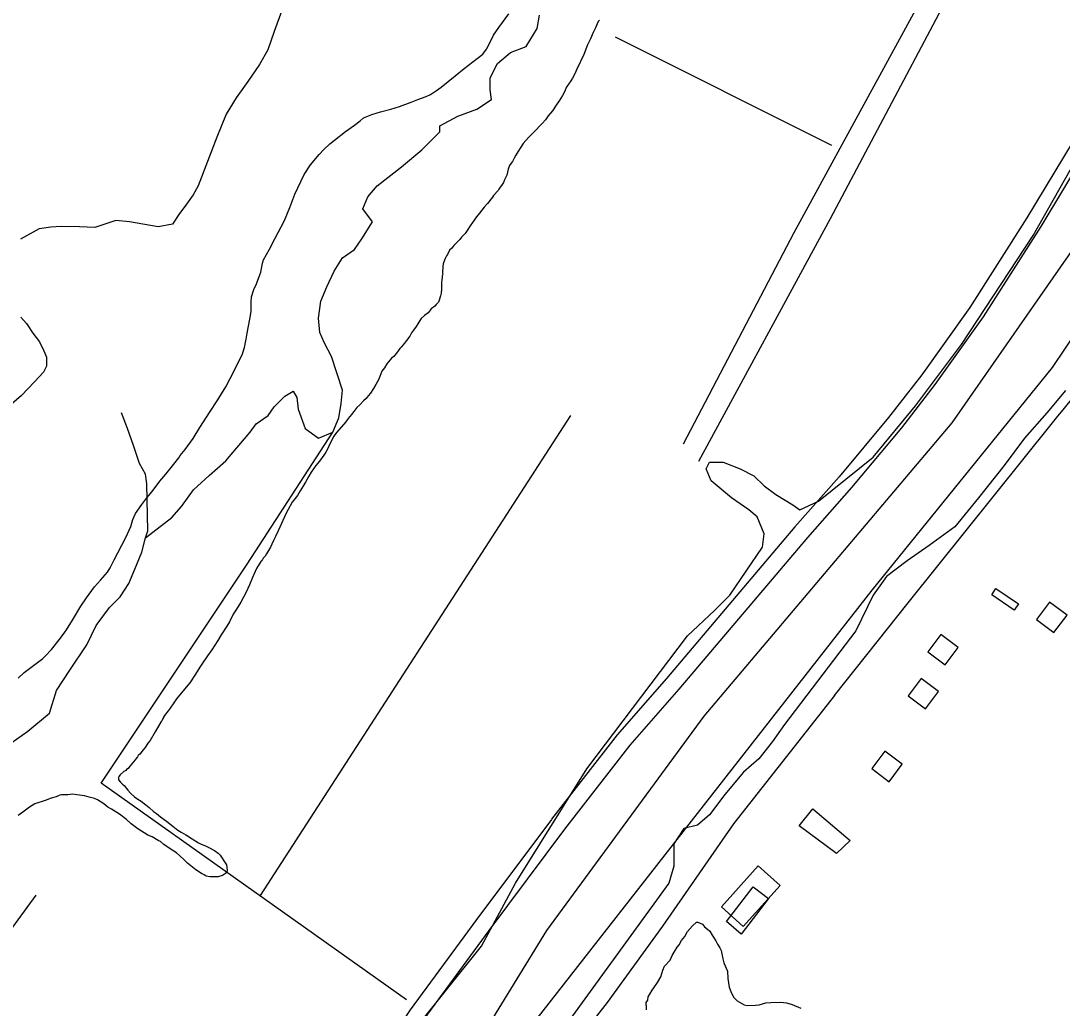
# Model space of a CAD drawing. Extents: x 3263578 to 3301413, y 764927 to 798602.
# Drawn here: x 3276220 to 3278134, y 777624 to 779438 of the extents above; entities that cross this region are included whole.
import ezdxf

# ---------------------------------------------------------------- set-up
doc = ezdxf.new("R2010")
doc.units = 0
for name, color, linetype in [('V-BLDG-OTLN', 7, 'Continuous'), ('V-ROAD-CNTR', 7, 'Continuous'), ('V-SITE-VEGE', 7, 'Continuous'), ('V-TOPO-SHOR', 7, 'Continuous')]:
    doc.layers.add(name, color=color, linetype=linetype)

msp = doc.modelspace()

# ---------------------------------------------------------------- linework, layer by layer
at = {"layer": 'V-BLDG-OTLN'}
for points in [[(3278045.3, 778354.9), (3278004, 778383), (3278011.8, 778394.6), (3278053.2, 778366.5)], [(3278110.3, 778369.9), (3278086.4, 778337.9), (3278118.4, 778314), (3278142.4, 778346)], [(3277910.5, 778310.4), (3277886.6, 778278.3), (3277918.7, 778254.4), (3277942.6, 778286.4)], [(3277874.2, 778229.7), (3277850.3, 778197.7), (3277882.3, 778173.8), (3277906.2, 778205.8)], [(3277807.7, 778095.9), (3277783.7, 778063.9), (3277815.8, 778039.9), (3277839.7, 778072)], [(3277744.2, 777932), (3277719, 777908.1), (3277650.4, 777958.8), (3277675.2, 777990)], [(3277507.5, 777810.3), (3277575, 777885.1), (3277615, 777849), (3277547.4, 777774.2)], [(3277593.6, 777825.6), (3277543.4, 777760.1), (3277516.4, 777783.3), (3277565.4, 777846.7)]]:
    msp.add_lwpolyline(points, close=True, dxfattribs=at)
at = {"layer": 'V-ROAD-CNTR'}
for points in [[(3279147, 781015.1), (3279129.2, 780978.1), (3279075.2, 780859.2), (3278994.3, 780696.6), (3278862.8, 780438.9), (3278801.1, 780320), (3278607.1, 779983.3), (3278528.5, 779827.6), (3278405.2, 779592), (3278292, 779403.5), (3278179.5, 779201.4), (3278094.1, 779059.7), (3277988.6, 778894.2), (3277899.5, 778769.5), (3277838, 778689.9), (3277746.2, 778580.7), (3277665.2, 778488.4), (3277429.2, 778210), (3277338.9, 778107), (3277218.7, 777952.5)], [(3278777.4, 780339.5), (3278774.8, 780334.4), (3278580.7, 779997.6), (3278501.8, 779841.3), (3278379, 779606.7), (3278266.1, 779418.5), (3278153.5, 779216.4), (3278068.6, 779075.5), (3277963.7, 778911), (3277875.4, 778787.4), (3277814.6, 778708.7), (3277723.5, 778600.2), (3277642.5, 778508), (3277406.5, 778229.6), (3277315.7, 778126.1), (3277195, 777970.9)], [(3277714.9, 778198.6), (3277850.5, 778368.4), (3278115.5, 778699.4)], [(3277714.9, 778198.6), (3277529.7, 777962.3), (3277399.1, 777774.5), (3277297.3, 777634.4), (3277120, 777407.6), (3277022.1, 777278.4), (3276885.8, 777090.8), (3276844.4, 777038.2)], [(3277194.8, 777970.7), (3277056, 777784.8), (3276935.6, 777620.8), (3276845.7, 777486), (3276773.8, 777392.2), (3276625.5, 777218), (3276480.6, 777046.5), (3276328.4, 776869.2), (3276259.2, 776790.9), (3276145.3, 776665.7), (3276078.7, 776600.9), (3276001.2, 776511.3), (3275907.5, 776403.5), (3275821.9, 776296.9), (3275728.7, 776181.5), (3275680.8, 776116.1), (3275632.5, 776068.6), (3275515.4, 775977.6), (3275428.3, 775913), (3275327.1, 775831.8)], [(3277218.8, 777952.7), (3277080.1, 777766.9), (3276960.2, 777603.6), (3276870.1, 777468.6), (3276797.2, 777373.4), (3276648.4, 777198.6), (3276503.4, 777027.1), (3276351, 776849.5), (3276281.5, 776770.9), (3276166.9, 776644.8), (3276100.5, 776580.2), (3276023.8, 776491.6), (3275930.5, 776384.3), (3275845.3, 776278.1), (3275752.5, 776163.2), (3275703.5, 776096.4), (3275652.3, 776046), (3275533.6, 775953.7), (3275446.6, 775889.2), (3275376.6, 775833.1)]]:
    msp.add_lwpolyline(points, dxfattribs=at)
msp.add_arc((3276558.5, 780037.9), 2053.2, 319.3161, 333.1679, dxfattribs=at)
at = {"layer": 'V-SITE-VEGE'}
for p, q in [((3278080, 779043.4), (3278267.8, 779375.2)), ((3277948.6, 778843), (3278080, 779043.4)), ((3277864.1, 778730.3), (3277948.6, 778843)), ((3278139.5, 778758.5), (3278105.1, 778717.8)), ((3277785.9, 778636.4), (3277864.1, 778730.3)), ((3278105.1, 778717.8), (3278064.4, 778670.8)), ((3278064.4, 778670.8), (3278026.8, 778620.7)), ((3277479.2, 778614.5), (3277485.5, 778627)), ((3277485.5, 778627), (3277510.5, 778627)), ((3277510.5, 778627), (3277541.8, 778614.5)), ((3277685.7, 778555), (3277785.9, 778636.4)), ((3278026.8, 778620.7), (3277979.9, 778561.2)), ((3277488.6, 778592.6), (3277479.2, 778614.5)), ((3277541.8, 778614.5), (3277566.8, 778601.9)), ((3277566.8, 778601.9), (3277585.6, 778583.2)), ((3277526.1, 778561.2), (3277488.6, 778592.6)), ((3277585.6, 778583.2), (3277607.5, 778567.5)), ((3277607.5, 778567.5), (3277638.8, 778548.7)), ((3277557.4, 778539.3), (3277526.1, 778561.2)), ((3277638.8, 778548.7), (3277651.3, 778539.3)), ((3277651.3, 778539.3), (3277685.7, 778555)), ((3277979.9, 778561.2), (3277936.1, 778508)), ((3277573.1, 778526.8), (3277557.4, 778539.3)), ((3277585.6, 778495.5), (3277573.1, 778526.8)), ((3277936.1, 778508), (3277889.1, 778473.6)), ((3277582.5, 778470.5), (3277585.6, 778495.5)), ((3277523, 778382.8), (3277582.5, 778470.5)), ((3277889.1, 778473.6), (3277848.5, 778445.4)), ((3277848.5, 778445.4), (3277810.9, 778417.2)), ((3277810.9, 778417.2), (3277785.9, 778382.8)), ((3277494.8, 778354.6), (3277523, 778382.8)), ((3277785.9, 778382.8), (3277754.6, 778317)), ((3277444.8, 778307.7), (3277494.8, 778354.6)), ((3277754.6, 778317), (3277623.1, 778144.9)), ((3277260.1, 778063.5), (3277444.8, 778307.7)), ((3277623.1, 778144.9), (3277601.2, 778113.5)), ((3277601.2, 778113.5), (3277576.2, 778082.2)), ((3277576.2, 778082.2), (3277548, 778057.2)), ((3277128.7, 777853.7), (3277260.1, 778063.5)), ((3277548, 778057.2), (3277513.6, 778016.5)), ((3277513.6, 778016.5), (3277485.5, 777978.9)), ((3277485.5, 777978.9), (3277463.6, 777960.1)), ((3277438.5, 777953.9), (3277419.7, 777925.7)), ((3277463.6, 777960.1), (3277438.5, 777953.9)), ((3277419.7, 777925.7), (3277419.7, 777903.8)), ((3277419.7, 777903.8), (3277419.7, 777885)), ((3277419.7, 777885), (3277410.4, 777853.7)), ((3277066.1, 777737.9), (3277128.7, 777853.7)), ((3277410.4, 777853.7), (3277228.9, 777603.2)), ((3277454.1, 777775), (3277461.2, 777782.2)), ((3277461.2, 777782.2), (3277464.2, 777782.2)), ((3277464.2, 777782.2), (3277472.4, 777778.2)), ((3277472.4, 777778.2), (3277476.5, 777773.2)), ((3277440, 777755.5), (3277445, 777764.7)), ((3277445, 777764.7), (3277454.1, 777775)), ((3277476.5, 777773.2), (3277481.7, 777769.1)), ((3277481.7, 777769.1), (3277485.8, 777765.1)), ((3277485.8, 777765.1), (3277490, 777758)), ((3277425.9, 777735.9), (3277429.9, 777740.1)), ((3277429.9, 777740.1), (3277433.9, 777748.3)), ((3277433.9, 777748.3), (3277440, 777755.5)), ((3277490, 777758), (3277497.2, 777747.9)), ((3277497.2, 777747.9), (3277500.3, 777741.8)), ((3277500.3, 777741.8), (3277504.5, 777734.7)), ((3276903.4, 777534.4), (3277066.1, 777737.9)), ((3277412.9, 777712.4), (3277416.9, 777720.6)), ((3277416.9, 777720.6), (3277425.9, 777735.9)), ((3277504.5, 777734.7), (3277506.6, 777729.6)), ((3277506.6, 777729.6), (3277509.8, 777714.3)), ((3277399.8, 777693.9), (3277402.8, 777701)), ((3277402.8, 777701), (3277412.9, 777712.4)), ((3277509.8, 777714.3), (3277511.9, 777707.2)), ((3277511.9, 777707.2), (3277518.2, 777692)), ((3277395.8, 777681.6), (3277399.8, 777693.9)), ((3277518.2, 777692), (3277519.3, 777678.7)), ((3277382.8, 777661), (3277389.8, 777671.3)), ((3277389.8, 777671.3), (3277395.8, 777681.6)), ((3277519.3, 777678.7), (3277521.5, 777662.4)), ((3277371.8, 777638.5), (3277372.7, 777644.6)), ((3277372.7, 777644.6), (3277375.7, 777649.8)), ((3277375.7, 777649.8), (3277379.8, 777656.9)), ((3277379.8, 777656.9), (3277382.8, 777661)), ((3277521.5, 777662.4), (3277524.6, 777654.3)), ((3277524.6, 777654.3), (3277529.8, 777644.1)), ((3277529.8, 777644.1), (3277536, 777637.1)), ((3277368.8, 777634.4), (3277371.8, 777638.5)), ((3277368.8, 777629.3), (3277368.8, 777634.4)), ((3277369.8, 777627.3), (3277368.8, 777629.3)), ((3277369.9, 777621.1), (3277369.8, 777627.3)), ((3277536, 777637.1), (3277549.4, 777630)), ((3277549.4, 777630), (3277554.5, 777629.1)), ((3277554.5, 777629.1), (3277569.8, 777629.2)), ((3277569.8, 777629.2), (3277576.9, 777630.3)), ((3277576.9, 777630.3), (3277589.1, 777633.5)), ((3277589.1, 777633.5), (3277598.3, 777634.6)), ((3277598.3, 777634.6), (3277615.6, 777634.8)), ((3277615.6, 777634.8), (3277626.9, 777633.9)), ((3277626.9, 777633.9), (3277637.1, 777630.9)), ((3277637.1, 777630.9), (3277653.5, 777623.9))]:
    msp.add_line(p, q, dxfattribs=at)
for points in [[(3276604.8, 778780.5), (3276618.6, 778808.1), (3276626.9, 778825.7), (3276630.8, 778837.4), (3276633.7, 778852.9), (3276636, 778864.1), (3276640.7, 778889.8), (3276643, 778903.6), (3276643.3, 778920.8), (3276644, 778930.4), (3276647.9, 778944.3), (3276652.9, 778954.4), (3276659, 778970.9), (3276660.7, 778976.2), (3276664.2, 778992.8), (3276665.9, 778998.6), (3276676.9, 779018.3), (3276686.8, 779037.4), (3276704.4, 779070.9), (3276714.4, 779094.9), (3276723.4, 779119.4), (3276740.5, 779155.5), (3276752, 779173), (3276767.8, 779192.1), (3276776.5, 779201.1), (3276787.9, 779211.6), (3276796.1, 779218.4), (3276816.6, 779234.2), (3276832.9, 779246.3), (3276843.2, 779254.2), (3276849.2, 779258.9), (3276852.4, 779260.5), (3276864.8, 779265.6), (3276880.9, 779270.7), (3276899.7, 779275.3), (3276915.9, 779280.4), (3276936.9, 779288.1), (3276949.3, 779293.3), (3276964.9, 779298.4), (3276972.4, 779302.1), (3276983.8, 779309.4), (3276992.5, 779315.7), (3277017.9, 779336.7), (3277034.7, 779349.9), (3277058.6, 779368.3), (3277068.9, 779376.7), (3277075.4, 779385.7), (3277083.1, 779400), (3277088.7, 779411.2), (3277098, 779425.5), (3277116.6, 779450.4)], [(3277283, 779438.9), (3277280.8, 779436.2), (3277275.8, 779425), (3277271.9, 779416), (3277266.4, 779404.8), (3277261.4, 779393.7), (3277254.2, 779376.1), (3277241.5, 779349), (3277238.1, 779340.4), (3277233.7, 779332.5), (3277230.4, 779327.7), (3277222.2, 779315), (3277219.4, 779308.6), (3277215, 779300.6), (3277209, 779290.5), (3277203.5, 779282.6), (3277196.9, 779272.5), (3277188.8, 779263), (3277183.8, 779256.1), (3277178.4, 779249.7), (3277161.5, 779231.8), (3277152.8, 779223.3), (3277143, 779212.2), (3277138.6, 779205.9), (3277133.2, 779196.8), (3277129.3, 779191), (3277126.6, 779185.2), (3277123.3, 779179.3), (3277118.9, 779173.5), (3277117.8, 779171.9), (3277115.5, 779165), (3277112.7, 779154.3), (3277108.8, 779145.3), (3277106.6, 779140.5), (3277104.4, 779136.8), (3277099.5, 779130.4), (3277096.8, 779126.2), (3277088.6, 779116.6), (3277086.4, 779113.5), (3277077.7, 779102.3), (3277071.1, 779095.5), (3277062.9, 779084.3), (3277057.5, 779077.5), (3277049.8, 779067.4), (3277045.5, 779061), (3277040, 779052.6), (3277036.1, 779047.3), (3277029.6, 779040.4), (3277026.3, 779036.2), (3277023.1, 779032.4), (3277015.5, 779025.1), (3277011.6, 779020.3)], [(3277011.6, 779020.3), (3277007.8, 779016.1), (3277004, 779008.6), (3277002.3, 779006), (3276999.6, 779001.2), (3276998.5, 778998), (3276995.7, 778991.1), (3276995.1, 778986.8), (3276995.1, 778984.7), (3276995.6, 778982.5), (3276995, 778978.2), (3276994.9, 778976.1), (3276994.9, 778974), (3276995.4, 778971.8), (3276994.3, 778969.1), (3276994.2, 778965.4), (3276993.7, 778962.7), (3276993, 778956.3), (3276992.8, 778941.8), (3276992.2, 778939.7), (3276992.2, 778937.6), (3276991.1, 778932.8), (3276988.3, 778924.8), (3276987.1, 778921), (3276983.3, 778916.3), (3276980.6, 778913.6), (3276974.1, 778908.4), (3276970.3, 778903.6), (3276968.1, 778901.5), (3276961.6, 778896.2), (3276955.6, 778891), (3276952.9, 778887.3), (3276949.1, 778880.9), (3276946.3, 778876.1), (3276941.4, 778869.2), (3276937.6, 778864.5), (3276934.8, 778858.6), (3276928.8, 778850.7), (3276925, 778845.4), (3276919, 778838.5), (3276916.3, 778835.9), (3276910.2, 778827.4), (3276907, 778823.2), (3276905.3, 778821), (3276901, 778817.9), (3276895.5, 778811), (3276892.3, 778807.8), (3276887.9, 778800.4), (3276883.5, 778794), (3276879.6, 778784.5), (3276876.8, 778778.1), (3276871.9, 778769.6), (3276868, 778762.1), (3276862.6, 778753.7), (3276858.2, 778748.9), (3276854.4, 778744.1), (3276849.5, 778739.9), (3276843, 778732.5), (3276837.5, 778727.2), (3276831.5, 778719.8), (3276827.7, 778714.5), (3276821.2, 778707.1), (3276816.8, 778701.3), (3276800.4, 778682.3), (3276794.4, 778673.8), (3276792.8, 778670.1), (3276786.2, 778658.4), (3276785, 778654.6), (3276780.6, 778645.6), (3276776.8, 778639.8), (3276768.6, 778628.6), (3276762, 778620.7), (3276753.3, 778608.5), (3276748.9, 778601.1), (3276742.8, 778590.5), (3276739.5, 778584.1), (3276733, 778574), (3276728, 778566), (3276718.7, 778553.3), (3276707.7, 778533.1), (3276692.8, 778500.7), (3276687.8, 778490.6), (3276685, 778484.2), (3276681.2, 778476.2), (3276678.4, 778470.9), (3276671.3, 778458.7), (3276669.1, 778454.4), (3276665.3, 778450.8), (3276664.1, 778448.1), (3276662, 778445.4), (3276660.9, 778444.4), (3276653.2, 778431.7), (3276645.5, 778415.2), (3276639.9, 778401.3), (3276633.8, 778388), (3276623.9, 778370), (3276616.2, 778357.2), (3276610.2, 778347.7), (3276603, 778333.8), (3276598.1, 778325.4), (3276588.2, 778310)], [(3276214.8, 778230.3), (3276226.2, 778240.3), (3276255.4, 778262.9), (3276259.8, 778265.6), (3276264.7, 778270.8), (3276276.1, 778282.5), (3276293, 778303.6), (3276303.9, 778319), (3276314.9, 778336.5), (3276329.8, 778362.5), (3276340.2, 778377.9), (3276354.9, 778398), (3276366.3, 778410.2), (3276378.9, 778425), (3276383.8, 778433), (3276391.5, 778447.8), (3276398.1, 778460.1), (3276413, 778488.8), (3276421.9, 778509), (3276425.8, 778521.8), (3276430.8, 778532.4), (3276442.3, 778549.4), (3276451.6, 778561.6), (3276460.9, 778573.2), (3276475.1, 778592.3), (3276486, 778605), (3276500.7, 778623), (3276510, 778634.6), (3276512.7, 778639.4), (3276522, 778650), (3276536.8, 778670.6), (3276548.8, 778690.8), (3276567.5, 778720), (3276580.6, 778739.6), (3276596.5, 778765.1), (3276604.8, 778780.5)], [(3276588.2, 778310), (3276581.6, 778299.4), (3276570.6, 778282.4), (3276563, 778271.2), (3276552.6, 778255.9), (3276548.8, 778250.6), (3276540.5, 778237.3), (3276530.1, 778221.4), (3276520.8, 778209.7), (3276505.6, 778192.3), (3276501.2, 778184.9), (3276494.1, 778175.3), (3276490.8, 778170), (3276483.7, 778161.6), (3276482.6, 778160), (3276482.6, 778158.9), (3276480.9, 778156.2), (3276479.3, 778152.5), (3276477.6, 778150.4), (3276466.6, 778131.3), (3276457.3, 778115.9), (3276453.5, 778110.6), (3276448, 778102.6), (3276444.7, 778098.4), (3276438.2, 778090.5), (3276435.5, 778087.8), (3276434.4, 778085.7), (3276431.6, 778082.5), (3276430, 778079.9), (3276423.5, 778072.5), (3276420.7, 778068.8), (3276418, 778066.1), (3276416.9, 778064), (3276414.2, 778062.4), (3276412.6, 778060.8), (3276408.8, 778058.8), (3276402.3, 778052.4), (3276399.6, 778049.3), (3276399, 778047.1), (3276399.5, 778043.4), (3276403.2, 778039), (3276406.8, 778035.2), (3276409.5, 778033), (3276416.3, 778024.4), (3276421.1, 778018.9), (3276429, 778011.9), (3276434.8, 778008), (3276441.2, 778004.2), (3276449.7, 777997.6), (3276455.5, 777992.7), (3276463.9, 777985.1), (3276469.2, 777981.3), (3276476.7, 777975.3), (3276487.3, 777967.6), (3276499.4, 777958.3), (3276508.4, 777951.2), (3276514.3, 777947.4), (3276523.3, 777942.4), (3276525.9, 777940.3), (3276534.4, 777935.3), (3276546.6, 777927.6), (3276551.4, 777924.9), (3276558.9, 777922.1), (3276565.3, 777918.8), (3276575.9, 777913.8), (3276582.3, 777908.9), (3276585.9, 777905.1), (3276589.6, 777899.7), (3276592.8, 777894.8), (3276597.5, 777887.3), (3276598.5, 777883), (3276598.9, 777877.1), (3276598.3, 777873.3), (3276596.2, 777871.2), (3276594, 777870.2), (3276590.2, 777867.5), (3276582.7, 777865), (3276567.1, 777865.2), (3276560.7, 777866.4), (3276556.5, 777868.6), (3276551.7, 777871.3), (3276541.6, 777877.9), (3276526.3, 777890.5), (3276518.9, 777897.5), (3276505.7, 777909), (3276496.1, 777915.5), (3276482.9, 777924.3), (3276476.5, 777929.8), (3276472.3, 777932), (3276461.1, 777938.6), (3276453.1, 777941.9), (3276434.6, 777953.4), (3276422.4, 777962.7), (3276413.9, 777970.3), (3276401.2, 777980.1), (3276386.4, 777989.5), (3276379.4, 777993.3), (3276372.6, 777999.3), (3276365.7, 778003.7), (3276360.9, 778006.4), (3276355, 778009.2)], [(3276355, 778009.2), (3276345.4, 778011.5), (3276336.9, 778013.8), (3276323, 778016.1), (3276315, 778016.8), (3276305.9, 778015.8), (3276294.6, 778016), (3276291.4, 778015), (3276284.9, 778011.9), (3276275.8, 778009.8), (3276264.5, 778005.7), (3276245.6, 777999), (3276235.9, 777993.3), (3276223.5, 777983.8), (3276214.8, 777978.1)]]:
    msp.add_lwpolyline(points, dxfattribs=at)
at = {"layer": 'V-TOPO-SHOR'}
for p, q in [((3277710.1, 779208.8), (3277312.4, 779407.7)), ((3276660, 777831.2), (3277230.3, 778712.9))]:
    msp.add_line(p, q, dxfattribs=at)
for points in [[(3278287.7, 780263), (3277945, 779606.5), (3277640.6, 779048.3), (3277436.9, 778660.2)], [(3277465.7, 778629), (3277707.7, 779074.7), (3278009.7, 779644.9), (3278163, 779920.4), (3278335.6, 780229.5)], [(3276699.3, 779456.7), (3276685.6, 779418.2), (3276673.7, 779384.2), (3276658.4, 779357.2), (3276636.8, 779326), (3276615.3, 779296.5), (3276597.3, 779266), (3276580.1, 779224.2), (3276545.4, 779134.3), (3276536.3, 779117.8), (3276521.1, 779096.9), (3276511.3, 779083.9), (3276498.7, 779063.9), (3276472.3, 779059.1), (3276419.8, 779068.6), (3276394.4, 779070.8), (3276355.6, 779058.2), (3276327.5, 779059.5), (3276294.2, 779060), (3276274.9, 779058.5), (3276253.8, 779055.3), (3276219.3, 779036.5)], [(3276448.9, 778487.9), (3276497.5, 778525.4), (3276515.1, 778545.2), (3276537.2, 778576.1), (3276565.9, 778602.6), (3276596.8, 778629.1), (3276616.7, 778653.4), (3276641, 778682), (3276652, 778697.5), (3276674.1, 778712.9), (3276685.1, 778728.4), (3276705, 778748.2), (3276720.4, 778757.1), (3276727, 778746), (3276729.2, 778724), (3276742.5, 778688.7), (3276766.7, 778671), (3276793.2, 778682), (3276804.3, 778708.5), (3276808.7, 778735), (3276810.9, 778759.3), (3276791, 778821.1), (3276777.8, 778845.3), (3276769, 778865.2), (3276766.8, 778891.7), (3276771.2, 778922.6), (3276782.2, 778949.1), (3276795.5, 778977.8), (3276810.9, 779002), (3276833, 779017.5), (3276846.2, 779037.3), (3276866.1, 779068.2), (3276848.4, 779092.5), (3276857.3, 779114.6), (3276874.9, 779134.4), (3276919.1, 779169.7), (3276956.6, 779200.6), (3276989.7, 779233.7), (3276989.7, 779244.8), (3277022.8, 779262.4), (3277058.1, 779275.7), (3277084.6, 779293.3), (3277082.4, 779311), (3277082.4, 779333), (3277095.6, 779359.5), (3277119.9, 779379.4), (3277148.6, 779390.4), (3277168.5, 779423.5), (3277172.9, 779447.8)], [(3278330.3, 779272.2), (3277930.9, 778699.5), (3277474.7, 778160.2), (3277185.7, 777766.5), (3277082, 777597.2)], [(3275798, 776029.4), (3275895.3, 776098.3), (3276604.9, 776895.2), (3277168.8, 777604.7), (3277784.5, 778391.6), (3278115.7, 778800.7), (3278211.5, 778942.7)], [(3276219.8, 778893.5), (3276230.1, 778881.9), (3276242.1, 778864.2), (3276254.2, 778848.2), (3276261.8, 778831.4), (3276266.9, 778820), (3276266.7, 778803.3), (3276261.2, 778792), (3276245.2, 778774.7), (3276221.1, 778749.6), (3276183.8, 778716.8)], [(3276201.7, 778110.5), (3276232.6, 778132.6), (3276272.4, 778165.7), (3276285.6, 778207.6), (3276309.9, 778245.1), (3276340.8, 778291.5), (3276358.4, 778326.8), (3276382.7, 778359.9), (3276402.6, 778379.7), (3276418, 778404), (3276429.1, 778430.5), (3276442.3, 778461.4), (3276448.9, 778487.9), (3276453.3, 778501.1), (3276451.1, 778587.2), (3276448.9, 778604.8), (3276437.9, 778624.7), (3276437.9, 778624.7), (3276426.9, 778657.8), (3276415.8, 778688.7), (3276404.8, 778717.4)], [(3276928.3, 777639.5), (3276367.7, 778037.3), (3276636, 778439.8), (3276793.2, 778682)], [(3276588, 777237), (3276065.7, 777582.1), (3276247.8, 777831.3)]]:
    msp.add_lwpolyline(points, dxfattribs=at)

doc.saveas('drawing.dxf')
